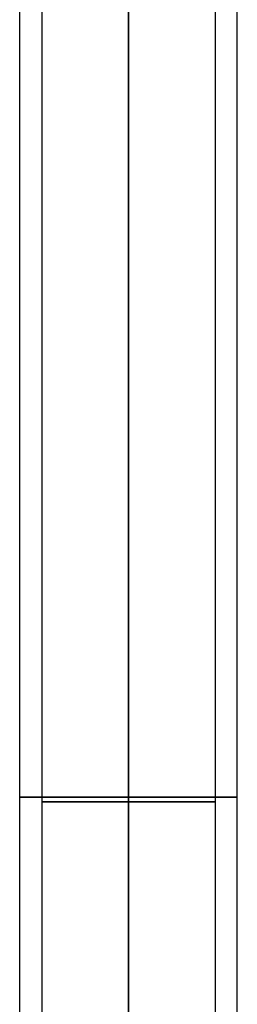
# Model space of a CAD drawing. Header units: millimetres. Extents: x -65 to 65, y -196 to 80.
# Tile 631 of 656: x -6 to 6, y -143 to -90. Entities that reach past the tile are written whole.
import ezdxf

# ---------------------------------------------------------------- set-up
doc = ezdxf.new("R2010")
doc.units = ezdxf.units.MM
doc.header["$MEASUREMENT"] = 0
doc.layers.add('IGES level 0', color=7, linetype='Continuous', true_color=0xa0a0a0)

msp = doc.modelspace()

# ---------------------------------------------------------------- linework, layer by layer
at = {"layer": 'IGES level 0'}
for p, q in [((-5.85, -184), (-5.85, -80)), ((0, -184, 5.85), (0, -80, 5.85)), ((0, -184, -5.85), (0, -80, -5.85)), ((5.85, -184), (5.85, -80)), ((-4.65, -80.5), (-4.65, -184)), ((0, -80.5, 4.65), (0, -184, 4.65)), ((0, -80.5, -4.65), (0, -184, -4.65)), ((4.65, -80.5), (4.65, -184))]:
    msp.add_line(p, q, dxfattribs=at)
at = {"layer": 'IGES level 0', "extrusion": (0, 1, 0)}
for centre, radius in [((0, 0, -132), 5.85), ((0, 0, -132.25), 4.65)]:
    msp.add_circle(centre, radius, dxfattribs=at)

doc.saveas('drawing.dxf')
